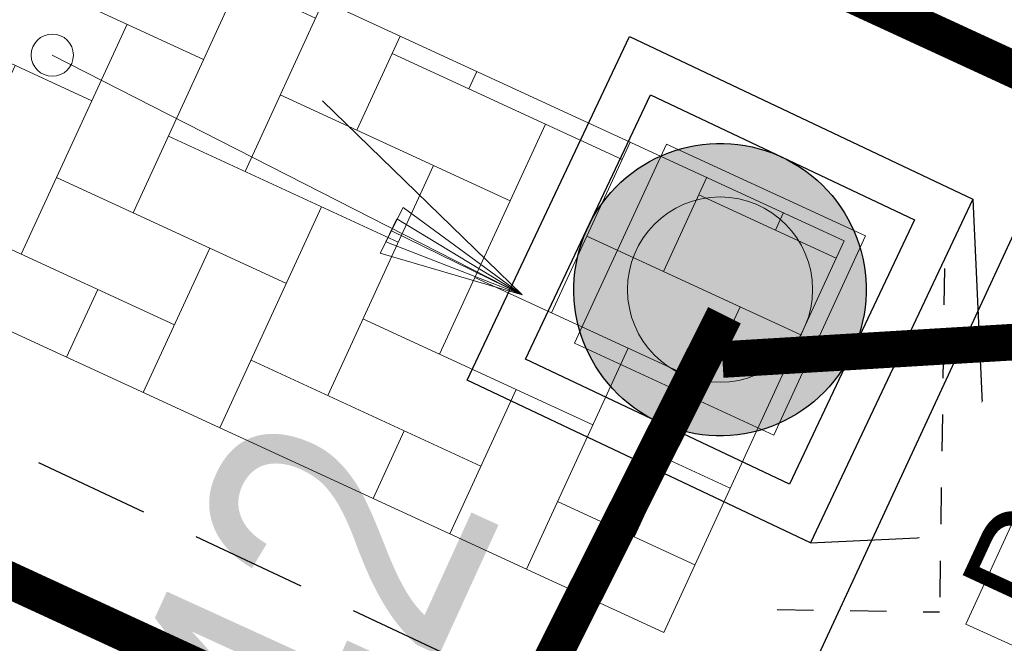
# Model space of a CAD drawing. Header units: metres. Extents: x 111546 to 149831, y 498798 to 507863.
# Tile 493 of 656: x 111990.59 to 111993.29, y 501520.96 to 501522.67. Entities that reach past the tile are written whole.
import ezdxf
from ezdxf.enums import TextEntityAlignment as Align

# ---------------------------------------------------------------- set-up
doc = ezdxf.new("R2010")
doc.units = ezdxf.units.M
for name, pattern in [('DASHED', [19.049999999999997, 12.7, -6.349999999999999]), ('HIDDEN2', [4.7624999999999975, 3.174999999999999, -1.587499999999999]), ('HIDDENX2', [19.049999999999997, 12.7, -6.349999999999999]), ('markering 200-1-1', [10, 5, -5])]:
    doc.linetypes.add(name, pattern=pattern)
for name, color, linetype in [('2-nw- bob-DWA', 20, 'Continuous'), ('2-nw-inspectieput-DWA-beton-80', 20, 'Continuous'), ('2-nw-streng-DWA beton', 20, 'DASHED'), ('2-temp', 200, 'HIDDEN2'), ('2-vw-DWA-streng-PVC250-excl grondwerk', 41, 'RI-HWA-V'), ('3-bs-materiaal scheiding', 200, 'HIDDEN2')]:
    doc.layers.add(name, color=color, linetype=linetype)
for name, color, linetype, lineweight in [('2-nw-inlaat-dwa 125', 10, 'Continuous', 15), ('2-YY-huisaansluiting DWA 125mm', 10, 'HIDDENX2', 30), ('3-nw-mat-arcering', 7, 'Continuous', 5), ('3-nw-mat-hatch-asfalt zwart', 7, 'Continuous', 13), ('3-nw-mat-KF (wit) om-en-om', 3, 'markering 200-1-1', 13), ('3-nw-mat-P-tegel', 3, 'Continuous', 13), ('3-nw-putrand-bestrating-dwa', 30, 'Continuous', 13), ('3-vw-kolk-straatkolk', 50, 'Continuous', 13)]:
    doc.layers.add(name, color=color, linetype=linetype, lineweight=lineweight)
doc.layers.add('3-nw-menggranulaat', color=7, linetype='Continuous', lineweight=13, true_color=0xebebeb)
doc.styles.add('2.5-500 Zaanstad', font='isocp.shx', dxfattribs={"height": 1.25})
doc.styles.add('Zaanstad 1-500 1.8mm', font='ARIALN.TTF', dxfattribs={"height": 0.9})
doc.linetypes.add('RI-HWA-V', pattern='A,2.5,[24,NLCS.SHX,S=1,R=0,X=0,Y=0],2.5,-1.8', length=6.799999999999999)

# ---------------------------------------------------------------- blocks, each defined once
blk = doc.blocks.new('Parkeertegel')
at = {"layer": '3-nw-mat-P-tegel'}
blk.add_lwpolyline([(2.75875000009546, 0.5774999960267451), (2.286250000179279, 0.5774999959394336), (2.286250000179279, 0.1049999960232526), (2.75875000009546, 0.1049999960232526)], close=True, dxfattribs=at)
at = {"layer": '3-nw-mat-P-tegel', "insert": (2.52250000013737, 0.3412499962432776), "char_height": 0.3, "width": 0.473116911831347, "attachment_point": 5, "rotation": 359.92514374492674, "style": '2.5-500 Zaanstad', "bg_fill": 2}
blk.add_mtext('{\\fArial|b0|i0|c0|p34;P}', dxfattribs=at)
blk = doc.blocks.new('W kf pvak elleboog')
at = {"layer": '3-nw-mat-arcering', "ltscale": 2}
h = blk.add_hatch(dxfattribs=at)
h.set_pattern_fill('AVH-BSS_KEIFORMAAT_KEPER', color=256, scale=2.2, angle=-10.8419976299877, pattern_type=2)
h.set_pattern_definition([(360, (-58.08052180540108, 37.16893630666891), (0.231, 0.231), [0.6929999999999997, -0.2309999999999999]), (270, (-58.08052180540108, 37.63093630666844), (0.231, 0.231), [0.6930000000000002, -0.231])])
h.paths.add_polyline_path([(-0.9023512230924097, 1.231799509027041), (1.510778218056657, 1.231799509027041), (1.510778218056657, 0.0514799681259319), (-0.9023512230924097, 0.0514799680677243)])
blk.add_lwpolyline([(-0.9023512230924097, 1.231799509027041), (1.510778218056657, 1.231799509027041), (1.510778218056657, 0.0514799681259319), (-0.9023512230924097, 0.0514799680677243)], close=True)
blk = doc.blocks.new('straatkolk_M')
at = {"linetype": 'Continuous'}
for p, q in [((-0.404, 0.475), (-0.569, -0.255)), ((0.569, 0.255), (-0.404, 0.475)), ((0.569, 0.255), (0.404, -0.475)), ((0.404, -0.475), (-0.569, -0.255))]:
    blk.add_line(p, q, dxfattribs=at)
blk = doc.blocks.new('Bestaande straatkolk')
for points in [[(-0.4988083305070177, 0.5592074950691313), (0.4987531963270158, 0.559207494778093)], [(-0.4988083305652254, 0.3742074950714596), (0.4987531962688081, 0.3742074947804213)], [(-0.498808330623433, 0.1892074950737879), (0.4987531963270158, 0.1892074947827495)]]:
    blk.add_lwpolyline(points)
at = {"rotation": 12.74062106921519}
blk.add_blockref('straatkolk_M', (-2.7567090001e-05, 0.3742074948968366), dxfattribs=at)
blk = doc.blocks.new('putrand')
blk.add_lwpolyline([(-0.3, -0.2999999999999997), (0.3000000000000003, -0.2999999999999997), (0.3, 0.3000000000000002), (-0.3, 0.3)], close=True)
blk.add_circle((0, 0), 0.2533984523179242)
blk = doc.blocks.new('2-inlaat')
for p, q in [((-1.728000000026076, 2.692800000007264), (0, 0)), ((0, 0), (-0.3567999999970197, 0.8223999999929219))]:
    blk.add_line(p, q)
blk.add_lwpolyline([(-0.3567999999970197, 0.8223999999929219), (-0.6175999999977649, 0.6527999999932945), (0, 0), (-0.4240000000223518, 0.7807999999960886), (-0.5519999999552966, 0.694399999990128), (0, 0), (-0.4911999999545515, 0.7391999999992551)])
blk.add_circle((-1.728000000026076, 2.692800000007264), 0.128)
blk = doc.blocks.new('2-inspectieput 80x80')
h = blk.add_hatch(color=256)
h.dxf.hatch_style = 1
edge = h.paths.add_edge_path()
edge.add_arc((0, 0), 0.4000000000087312, 0, 360)
at = {"flags": 128}
for points in [[(-0.5200000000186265, 0.5200000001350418), (0.5200000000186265, 0.5200000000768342), (0.5200000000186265, -0.5199999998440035), (-0.5200000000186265, -0.5199999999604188)], [(-0.4000000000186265, 0.4000000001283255), (0.4000000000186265, 0.4000000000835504), (0.4000000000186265, -0.3999999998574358), (-0.4000000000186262, -0.3999999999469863)]]:
    blk.add_lwpolyline(points, close=True, dxfattribs=at)
blk.add_circle((0, 0), 0.4000000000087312)

msp = doc.modelspace()

# ---------------------------------------------------------------- hatches: boundary and pattern name
at = {"layer": '3-nw-menggranulaat', "ltscale": 0.02}
h = msp.add_hatch(color=256, dxfattribs=at)
h.dxf.hatch_style = 1
edge = h.paths.add_edge_path()
edge.add_arc((112001.6979955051, 501254.9293009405), 191.0978412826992, 65.15762835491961, 68.5491801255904, ccw=False)
edge.add_arc((112051.5936616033, 501362.707777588), 72.33009516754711, 58.72874390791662, 65.15637978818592, ccw=False)
edge.add_arc((112051.9885038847, 501363.7726951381), 71.21525617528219, 53.128422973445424, 58.5555180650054, ccw=False)
edge.add_arc((112109.7502162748, 501439.0759711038), 23.7065750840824, 230.6512683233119, 256.5778238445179)
edge.add_line((112104.2473418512, 501416.0169148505), (112103.2894379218, 501419.9683764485))
edge.add_arc((112112.977016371, 501444.796506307), 26.65117649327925, 237.8814726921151, 248.6849873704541, ccw=False)
edge.add_arc((112164.7612675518, 501522.5479479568), 120.0614817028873, 234.0334459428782, 236.6786115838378, ccw=False)
edge.add_arc((112059.1446409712, 501375.1409478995), 61.28358309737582, 55.05459367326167, 58.72877251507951)
edge.add_arc((112051.5933482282, 501362.7071896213), 75.8307603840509, 58.72877331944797, 65.15640919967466)
edge.add_arc((112001.6979955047, 501254.9293009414), 194.5978412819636, 65.1576283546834, 68.54996508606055)
edge.add_arc((110702.9935964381, 497927.1044447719), 3766.858738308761, 68.67468067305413, 68.89779444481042)
edge.add_arc((112177.1943614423, 501730.1080861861), 311.9350898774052, 242.7965858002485, 247.7709210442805, ccw=False)
edge.add_arc((112034.7080407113, 501452.958852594), 0.3049956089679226, 164.6921965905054, 247.82950139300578, ccw=False)
edge.add_line((112034.4138658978, 501453.0393727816), (112034.5325539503, 501453.2655452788))
edge.add_line((112034.5325539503, 501453.2655452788), (112031.5167836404, 501454.8334914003))
edge.add_line((112031.5167836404, 501454.8334914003), (112031.0518932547, 501453.9906612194))
edge.add_arc((112030.7892042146, 501454.1355558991), 0.2999999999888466, 231.1301653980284, 331.11963966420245, ccw=False)
edge.add_line((112030.6009382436, 501453.9019838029), (112028.9216626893, 501455.2555292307))
edge.add_arc((112008.6917785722, 501427.6831612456), 34.19771465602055, 53.73245212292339, 61.2033325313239)
edge.add_arc((112196.9704005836, 501771.6456235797), 357.9235176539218, 232.7500828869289, 241.3141961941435, ccw=False)
edge.add_arc((111980.5292223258, 501486.9542695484), 0.2999999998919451, 141.9462985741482, 226.2740338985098, ccw=False)
edge.add_line((111980.2929923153, 501487.1391894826), (111980.4168339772, 501487.2973937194))
edge.add_line((111980.4168339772, 501487.2973937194), (111977.7245373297, 501489.3713552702))
edge.add_line((111977.7245373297, 501489.3713552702), (111977.5961838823, 501489.2129000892))
edge.add_arc((111977.3590598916, 501489.3966722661), 0.2999999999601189, 231.9462985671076, 322.2241520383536, ccw=False)
edge.add_arc((112183.8463197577, 501755.0101766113), 336.7335313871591, 231.0405722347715, 232.1384252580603, ccw=False)
edge.add_arc((112182.5932088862, 501757.5060114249), 337.8959274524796, 220.566266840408, 231.4719046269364, ccw=False)
edge.add_line((111925.9091071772, 501537.7631395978), (111924.8139508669, 501538.913751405))
edge.add_line((111924.8139508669, 501538.913751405), (111924.2687579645, 501539.4793536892))
edge.add_line((111924.2687579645, 501539.4793536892), (111923.5727072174, 501540.1514226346))
edge.add_line((111923.5727072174, 501540.1514226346), (111923.0620075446, 501540.6078954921))
edge.add_line((111923.0620075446, 501540.6078954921), (111921.6683929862, 501541.8303276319))
edge.add_line((111921.6683929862, 501541.8303276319), (111920.9772466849, 501542.4758178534))
edge.add_line((111920.9772466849, 501542.4758178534), (111919.1418477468, 501544.1464656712))
edge.add_line((111919.1418477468, 501544.1464656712), (111913.4893891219, 501549.4428278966))
edge.add_line((111913.4893891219, 501549.4428278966), (111910.0219645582, 501552.7518032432))
edge.add_arc((111923.8991946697, 501567.7122520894), 20.40569884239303, 215.1917007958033, 227.1511681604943, ccw=False)
edge.add_line((111907.2230783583, 501555.9521632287), (111906.5301467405, 501556.9347585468))
edge.add_line((111906.5301467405, 501556.9347585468), (111901.6864211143, 501564.28439218))
edge.add_arc((111902.3519381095, 501564.7283371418), 0.8000000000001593, 131.7239918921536, 213.7059762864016, ccw=False)
edge.add_line((111901.8195037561, 501565.3254247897), (111902.7886254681, 501566.1896089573))
edge.add_line((111902.7886254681, 501566.1896089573), (111900.5993540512, 501568.6588556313))
edge.add_line((111900.5993540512, 501568.6588556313), (111900.1548847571, 501568.2625139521))
edge.add_arc((111899.6224504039, 501568.8596016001), 0.8000000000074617, 216.7170716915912, 311.7239918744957, ccw=False)
edge.add_line((111898.9811723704, 501568.381310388), (111897.540024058, 501570.3135573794))
edge.add_arc((111772.273670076, 501477.0140176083), 156.1936732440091, 36.67908193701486, 48.1643132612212)
edge.add_line((111876.4543286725, 501593.3877858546), (111874.8318712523, 501591.4998002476))
edge.add_arc((111771.4047608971, 501476.2952727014), 154.8200578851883, 36.70014390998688, 48.083472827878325, ccw=False)
edge.add_line((111895.5354801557, 501568.8199443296), (111898.859261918, 501564.0337834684))
edge.add_line((111898.859261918, 501564.0337834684), (111905.3584352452, 501554.1338687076))
edge.add_line((111905.3584352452, 501554.1338687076), (111906.9045833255, 501552.4156039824))
edge.add_line((111906.9045833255, 501552.4156039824), (111913.7800473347, 501545.9120238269))
edge.add_arc((111912.8891411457, 501544.9652999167), 1.300000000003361, -43.2601847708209, 46.739815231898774, ccw=False)
edge.add_line((111913.835865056, 501544.0743937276), (111913.7325361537, 501543.9645909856))
edge.add_line((111913.7325361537, 501543.9645909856), (111915.8444587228, 501541.9771848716))
edge.add_line((111915.8444587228, 501541.9771848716), (111915.944104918, 501542.0830741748))
edge.add_arc((111916.8908288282, 501541.1921679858), 1.299999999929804, 47.6903820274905, 136.7398152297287, ccw=False)
edge.add_line((111917.7659064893, 501542.1535415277), (111919.3503490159, 501540.711323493))
edge.add_line((111919.3503490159, 501540.711323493), (111920.057622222, 501540.0507716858))
edge.add_line((111920.057622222, 501540.0507716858), (111921.4709635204, 501538.8110359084))
edge.add_line((111921.4709635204, 501538.8110359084), (111921.9388787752, 501538.3928045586))
edge.add_line((111921.9388787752, 501538.3928045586), (111922.5707118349, 501537.7827407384))
edge.add_line((111922.5707118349, 501537.7827407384), (111923.0807445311, 501537.2536148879))
edge.add_line((111923.0807445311, 501537.2536148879), (111924.1289714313, 501536.152308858))
edge.add_arc((112182.6060162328, 501757.5182314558), 340.3134648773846, 220.57754002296, 231.4658803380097)
edge.add_arc((112197.2929822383, 501772.0462178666), 360.8357289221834, 231.0787500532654, 241.303034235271)
edge.add_arc((112007.7091489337, 501426.1343820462), 33.6226990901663, 49.73343275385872, 60.964550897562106, ccw=False)
edge.add_arc((112028.8644993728, 501451.2589117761), 0.7838655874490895, -83.3694875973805, 42.6539826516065, ccw=False)
edge.add_line((112028.9550093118, 501450.4802891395), (112031.5441483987, 501448.2800195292))
edge.add_line((112031.5441483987, 501448.2800195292), (112031.8857174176, 501448.6755732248))
edge.add_arc((112033.1709522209, 501447.5628416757), 1.700000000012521, 62.97169479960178, 139.114616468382, ccw=False)
edge.add_arc((112177.1546937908, 501730.0166423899), 315.3354355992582, 242.98941225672, 247.7718602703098)
edge.add_arc((110974.1350825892, 498626.0188217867), 3013.694917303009, 68.64449669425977, 68.92426637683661, ccw=False)
edge = h.paths.add_edge_path()
edge.add_line((112111.9120674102, 501441.0392303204), (112112.1191247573, 501440.912534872))
edge.add_line((112112.1191247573, 501440.912534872), (112110.4333275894, 501438.1574501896))
edge.add_line((112110.4333275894, 501438.1574501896), (112110.3749986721, 501438.2060970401))
edge.add_arc((112108.6256233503, 501435.705405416), 3.051847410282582, 55.02503378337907, 92.90172828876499)
edge.add_arc((112109.2257803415, 501423.8652001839), 14.90725328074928, 92.90172828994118, 99.23872786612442)
edge.add_arc((112100.397431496, 501478.1405967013), 40.08145838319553, 269.48073268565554, 279.23872786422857, ccw=False)
edge.add_arc((112100.3154978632, 501469.1003149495), 31.04080534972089, 252.56044080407, 269.48073268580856, ccw=False)
edge.add_arc((112170.1163930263, 501691.2975061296), 263.9436965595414, 245.2408966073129, 252.56044080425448, ccw=False)
edge.add_line((112059.5757113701, 501451.6163999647), (112050.7963433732, 501455.6654355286))
edge.add_line((112050.7963433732, 501455.6654355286), (112047.4498667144, 501457.2684570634))
edge.add_arc((112190.0229705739, 501757.5747775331), 332.4319119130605, 243.1118015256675, 244.6035530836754, ccw=False)
edge.add_arc((112039.3201549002, 501460.3674979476), 0.7999999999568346, 63.24450012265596, 152.4867943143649)
edge.add_line((112038.6106313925, 501460.7370603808), (112037.8611864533, 501459.2981998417))
edge.add_line((112037.8611864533, 501459.2981998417), (112034.9344019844, 501460.8226448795))
edge.add_line((112034.9344019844, 501460.8226448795), (112035.6742394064, 501462.2430599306))
edge.add_arc((112034.9646859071, 501462.6126250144), 0.8000278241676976, 332.4876181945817, 420.5938085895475)
edge.add_arc((112275.2909514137, 501908.2181668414), 505.4816660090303, 235.7889164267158, 241.6625885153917, ccw=False)
edge.add_line((111991.0872401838, 501490.1990701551), (111991.0604354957, 501489.3845801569))
edge.add_line((111991.0604354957, 501489.3845801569), (111990.390154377, 501488.4658759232))
edge.add_line((111990.390154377, 501488.4658759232), (111990.2040808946, 501488.6082448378))
edge.add_line((111990.2040808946, 501488.6082448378), (111990.079321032, 501488.445186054))
edge.add_line((111990.079321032, 501488.445186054), (111977.7692467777, 501497.8638946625))
edge.add_line((111977.7692467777, 501497.8638946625), (111977.5649915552, 501498.0275588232))
edge.add_line((111977.5649915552, 501498.0275588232), (111978.0950299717, 501498.6415468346))
edge.add_line((111978.0950299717, 501498.6415468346), (111979.3900452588, 501499.3725835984))
edge.add_arc((111997.1798976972, 501521.5675403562), 28.44459448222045, 224.0784618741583, 231.2868908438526, ccw=False)
edge.add_arc((112011.2296728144, 501537.5600969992), 49.69250015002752, 220.733755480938, 226.0565303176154, ccw=False)
edge.add_arc((112004.0606022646, 501531.3863714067), 40.23150336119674, 216.4076698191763, 220.7337554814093, ccw=False)
edge.add_arc((111935.6824931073, 501480.9595514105), 44.72984071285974, 36.4076698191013, 46.82882199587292)
edge.add_line((111966.2857698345, 501513.5816007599), (111959.0784898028, 501520.3428677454))
edge.add_arc((111919.1455147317, 501479.1951378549), 57.33915043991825, 45.85834376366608, 48.74175441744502)
edge.add_arc((111890.7667506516, 501446.8447521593), 100.3728779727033, 48.74175441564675, 56.75578605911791)
edge.add_arc((111976.1671227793, 501575.8306572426), 54.32529823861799, 222.8814835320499, 236.0041236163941, ccw=False)
edge.add_arc((112182.6060163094, 501757.5182313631), 329.3134648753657, 218.7037152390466, 221.6035445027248, ccw=False)
edge.add_line((111925.6131265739, 501551.600741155), (111920.7590713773, 501557.6160332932))
edge.add_arc((111461.8769486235, 501177.7845236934), 595.6884909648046, 39.61565249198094, 41.27633763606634)
edge.add_arc((111908.9574468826, 501570.2273153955), 0.7999999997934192, 41.27633762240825, 131.6615944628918)
edge.add_line((111908.4256630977, 501570.8249825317), (111908.1368763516, 501570.5680299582))
edge.add_line((111908.1368763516, 501570.5680299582), (111905.8767952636, 501573.1081152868))
edge.add_line((111905.8767952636, 501573.1081152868), (111906.1750009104, 501573.3734484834))
edge.add_arc((111905.6432171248, 501573.97111562), 0.8000000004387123, 311.6615944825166, 401.7579083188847)
edge.add_arc((111461.8769485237, 501177.7845236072), 595.6884910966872, 41.75790797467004, 42.84498093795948)
edge.add_line((111898.6335059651, 501582.862896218), (111897.6070462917, 501581.9108862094))
edge.add_line((111897.6070462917, 501581.9108862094), (111894.0226968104, 501585.7427290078))
edge.add_line((111894.0226968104, 501585.7427290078), (111895.0400933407, 501586.7031810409))
edge.add_arc((111980.6909676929, 501669.1706832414), 118.8989537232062, 222.957780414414, 223.9152167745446, ccw=False)
edge.add_arc((112803.4010516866, 502423.9206044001), 1235.363344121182, 220.7094983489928, 222.5739803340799, ccw=False)
edge.add_line((111866.9632424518, 501618.1868881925), (111868.8255279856, 501619.833592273))
edge.add_arc((112774.5780216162, 502398.8635279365), 1194.686243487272, 220.69854146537, 222.6242771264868)
edge.add_arc((111460.9002520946, 501176.917563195), 599.4936828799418, 39.61847092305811, 43.533579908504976, ccw=False)
edge.add_line((111922.6948587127, 501559.1981108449), (111927.5614030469, 501553.1673417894))
edge.add_arc((112098.3634345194, 501688.0233858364), 217.6223485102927, 218.2927121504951, 220.7479437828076)
edge.add_line((111933.495265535, 501545.9741921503), (111937.5448804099, 501541.2959236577))
edge.add_arc((111972.5268644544, 501571.5771191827), 46.26759135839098, 220.880203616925, 236.7557860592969)
edge.add_arc((111890.7667506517, 501446.8447521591), 102.8728779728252, 48.741754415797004, 56.75578605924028, ccw=False)
edge.add_arc((111919.1455147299, 501479.1951378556), 59.83915044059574, 45.87883316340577, 48.74175441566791, ccw=False)
edge.add_line((111960.8042176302, 501522.1518183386), (111967.9962206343, 501515.404882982))
edge.add_arc((111935.6824931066, 501480.9595514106), 47.22984071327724, 36.407669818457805, 46.8288219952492, ccw=False)
edge.add_arc((112004.0606022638, 501531.3863714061), 37.73150336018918, 216.4076698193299, 220.7337554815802)
edge.add_arc((112011.2296728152, 501537.5600969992), 47.19250015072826, 220.7337554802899, 226.1094586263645)
edge.add_arc((111997.1798976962, 501521.567540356), 25.94459448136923, 223.9841108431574, 233.5685845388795)
edge.add_line((111981.7724376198, 501500.693342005), (111991.3844167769, 501493.8705451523))
edge.add_arc((112275.2909513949, 501908.2181668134), 502.2816659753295, 235.5814771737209, 241.6625885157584)
edge.add_line((112036.8764195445, 501466.1261142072), (112048.8347596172, 501460.1532273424))
edge.add_line((112048.8347596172, 501460.1532273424), (112052.1577194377, 501458.5615018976))
edge.add_line((112052.1577194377, 501458.5615018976), (112060.9158842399, 501454.5222452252))
edge.add_arc((112170.1163930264, 501691.2975061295), 260.743696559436, 245.2408966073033, 252.5604408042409)
edge.add_arc((112100.3154978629, 501469.1003149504), 27.84080535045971, 252.5604408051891, 257.8474412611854)
edge.add_line((112094.4545790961, 501441.8834070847), (112094.9128405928, 501441.7597405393))
edge.add_arc((112099.9286088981, 501461.9459256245), 20.79999999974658, 256.0460063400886, 272.7149694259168)
edge.add_line((112100.9138513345, 501441.1692729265), (112103.5977540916, 501441.3677357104))

# ---------------------------------------------------------------- linework, layer by layer
at = {"layer": '2-nw-inspectieput-DWA-beton-80'}
for points, elevation in [([(111993.2007881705, 501522.1756478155), (111993.2429230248, 501521.2579919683)], 0.5081163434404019), ([(111992.7558584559, 501521.2356280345), (111993.2429230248, 501521.2579919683)], 0.5075160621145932)]:
    msp.add_lwpolyline(points, dxfattribs=dict(at, elevation=elevation))
at = {"layer": '2-nw-streng-DWA beton', "ltscale": 0.1, "const_width": 0.1}
msp.add_lwpolyline([(111998.7942555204, 501522.1130206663), (111992.5149361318, 501521.7366956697)], dxfattribs=at)
at = {"layer": '2-nw-streng-DWA beton', "ltscale": 0.1, "const_width": 0.1, "elevation": 0.35}
msp.add_lwpolyline([(111983.0780516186, 501503.0684886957), (111992.52056257, 501521.8579019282)], dxfattribs=at)
at = {"layer": '2-vw-DWA-streng-PVC250-excl grondwerk', "ltscale": 0.2, "elevation": 0.35, "flags": 128}
msp.add_lwpolyline([(111987.376, 501509.283), (111994.3564952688, 501524.3318947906)], dxfattribs=at)
at = {"layer": '2-YY-huisaansluiting DWA 125mm', "ltscale": 0.06, "elevation": 1.116225e-10}
msp.add_lwpolyline([(111991.9669821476, 501521.9135811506), (111988.2777816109, 501525.4939192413)], dxfattribs=at)
at = {"layer": '3-nw-mat-KF (wit) om-en-om', "ltscale": 0.06, "const_width": 0.1}
for points, elevation in [([(111990.0151335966, 501524.0494574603), (111994.2052647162, 501522.1192894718)], 2.38511e-10), ([(111989.0041033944, 501521.8514501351), (111993.1942345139, 501519.9212821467)], 2.081123e-10)]:
    msp.add_lwpolyline(points, dxfattribs=dict(at, elevation=elevation))

# ---------------------------------------------------------------- block references
at = {"layer": '2-nw-inlaat-dwa 125', "xscale": 0.4513648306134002, "yscale": 0.4513648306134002, "zscale": 0.4513648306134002, "rotation": 30.30428328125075}
msp.add_blockref('2-inlaat', (111991.9669821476, 501521.9135811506), dxfattribs=at)
at = {"layer": '2-nw-inspectieput-DWA-beton-80', "extrusion": (0.0162609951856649, -0.0083351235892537, 0.9998330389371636), "rotation": 271.8101389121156}
msp.add_blockref('2-inspectieput 80x80', (497391.2186574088, 129085.1609355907, -2358.620386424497), dxfattribs=at)
at = {"layer": '3-nw-mat-arcering', "rotation": 155.2670187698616}
msp.add_blockref('W kf pvak elleboog', (111992.0503097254, 501522.4861982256), dxfattribs=at)

# ---------------------------------------------------------------- texts
at = {"layer": '2-nw- bob-DWA', "style": 'Zaanstad 1-500 1.8mm'}
msp.add_text('-2.42', height=0.7499999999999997, rotation=65.44761480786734, dxfattribs=at).set_placement((111991.2375970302, 501521.6351941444), align=Align.TOP_RIGHT)

# ---------------------------------------------------------------- next in the draw order: block references
at = {"layer": '3-nw-mat-P-tegel', "rotation": 65.26701877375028}
msp.add_blockref('Parkeertegel', (111992.6076945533, 501518.7457318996), dxfattribs=at)

# ---------------------------------------------------------------- next in the draw order: hatches: boundary and pattern name
at = {"layer": '3-nw-mat-hatch-asfalt zwart', "ltscale": 0.01}
h = msp.add_hatch(dxfattribs=at)
h.set_pattern_fill('ACO-BRANDWERING', color=256, scale=0.2, angle=90, pattern_type=2)
h.set_pattern_definition([(107.4143730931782, (0, 0), (-0.2862495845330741, -0.0897840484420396), []), (167.4143730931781, (0, 0), (-0.0653695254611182, -0.292791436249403), [])])
edge = h.paths.add_edge_path()
edge.add_line((111921.03686003, 501550.3097420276), (111918.6924764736, 501547.5971745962))
edge.add_line((111918.6924764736, 501547.5971745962), (111919.3798312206, 501546.7438775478))
edge.add_line((111919.3798312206, 501546.7438775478), (111920.6951225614, 501548.0896514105))
edge.add_line((111920.6951225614, 501548.0896514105), (111922.195218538, 501546.149829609))
edge.add_line((111922.195218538, 501546.149829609), (111924.5765157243, 501543.2994588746))
edge.add_line((111924.5765157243, 501543.2994588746), (111930.0954673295, 501536.7583338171))
edge.add_line((111930.0954673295, 501536.7583338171), (111936.5492137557, 501529.6284232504))
edge.add_line((111936.5492137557, 501529.6284232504), (111943.6636900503, 501522.1545606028))
edge.add_line((111943.6636900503, 501522.1545606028), (111950.2333019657, 501515.9540423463))
edge.add_line((111950.2333019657, 501515.9540423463), (111957.4028135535, 501509.1053364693))
edge.add_line((111957.4028135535, 501509.1053364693), (111965.9799865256, 501501.6861478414))
edge.add_line((111965.9799865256, 501501.6861478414), (111971.9383385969, 501496.4160078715))
edge.add_line((111971.9383385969, 501496.4160078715), (111977.7479892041, 501492.147246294))
edge.add_line((111977.7479892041, 501492.147246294), (111982.0145392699, 501489.0290874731))
edge.add_line((111982.0145392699, 501489.0290874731), (111989.2106546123, 501483.6061920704))
edge.add_line((111989.2106546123, 501483.6061920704), (111994.2640027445, 501479.9213444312))
edge.add_line((111994.2640027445, 501479.9213444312), (112002.7983826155, 501474.0322746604))
edge.add_line((112002.7983826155, 501474.0322746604), (112014.7565449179, 501466.3866929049))
edge.add_line((112014.7565449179, 501466.3866929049), (112015.6799321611, 501467.8419709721))
edge.add_line((112015.6799321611, 501467.8419709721), (112017.320035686, 501470.4268092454))
edge.add_arc((112196.8652931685, 501771.4694938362), 350.5184694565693, 233.86097724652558, 239.1876722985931, ccw=False)
edge.add_line((111990.1482446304, 501488.3948406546), (111989.8397103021, 501488.6285174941))
edge.add_line((111989.8397103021, 501488.6285174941), (111977.7692467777, 501497.8638946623))
edge.add_line((111977.7692467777, 501497.8638946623), (111961.4670172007, 501511.595217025))
edge.add_line((111961.4670172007, 501511.595217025), (111957.262279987, 501515.7747809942))
edge.add_line((111957.262279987, 501515.7747809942), (111943.9334869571, 501528.5928732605))
edge.add_arc((112182.6060168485, 501757.518231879), 330.7134656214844, 222.5743735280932, 223.8058309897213, ccw=False)
edge.add_arc((112182.606016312, 501757.5182313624), 330.7134648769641, 218.704135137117, 222.574373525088, ccw=False)
edge.add_line((111924.5220962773, 501550.7234391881), (111923.0118878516, 501552.5949351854))
edge.add_line((111923.0118878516, 501552.5949351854), (111921.03686003, 501550.3097420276))

# ---------------------------------------------------------------- next in the draw order: linework, layer by layer
at = {"layer": '2-temp', "ltscale": 0.02, "elevation": 0.5075160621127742}
for points in [[(111993.1226749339, 501521.9861819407), (111993.1093916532, 501521.0462944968)], [(111992.6644246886, 501521.0525831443), (111993.1093916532, 501521.0462944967)]]:
    msp.add_lwpolyline(points, dxfattribs=at)
at = {"layer": '3-bs-materiaal scheiding', "ltscale": 0.1}
msp.add_line((111993.517, 501520.104), (111989.353, 501522.06), dxfattribs=at)

# ---------------------------------------------------------------- next in the draw order: block references
at = {"layer": '3-nw-putrand-bestrating-dwa', "zscale": 1.528603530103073, "rotation": 155.2639705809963}
msp.add_blockref('putrand', (111992.5083893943, 501521.9280607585, 0.5173133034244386), dxfattribs=at)
at = {"layer": '3-vw-kolk-straatkolk', "rotation": 245.3711470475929}
msp.add_blockref('Bestaande straatkolk', (111993.3892679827, 501521.4665196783), dxfattribs=at)

doc.saveas('drawing.dxf')
